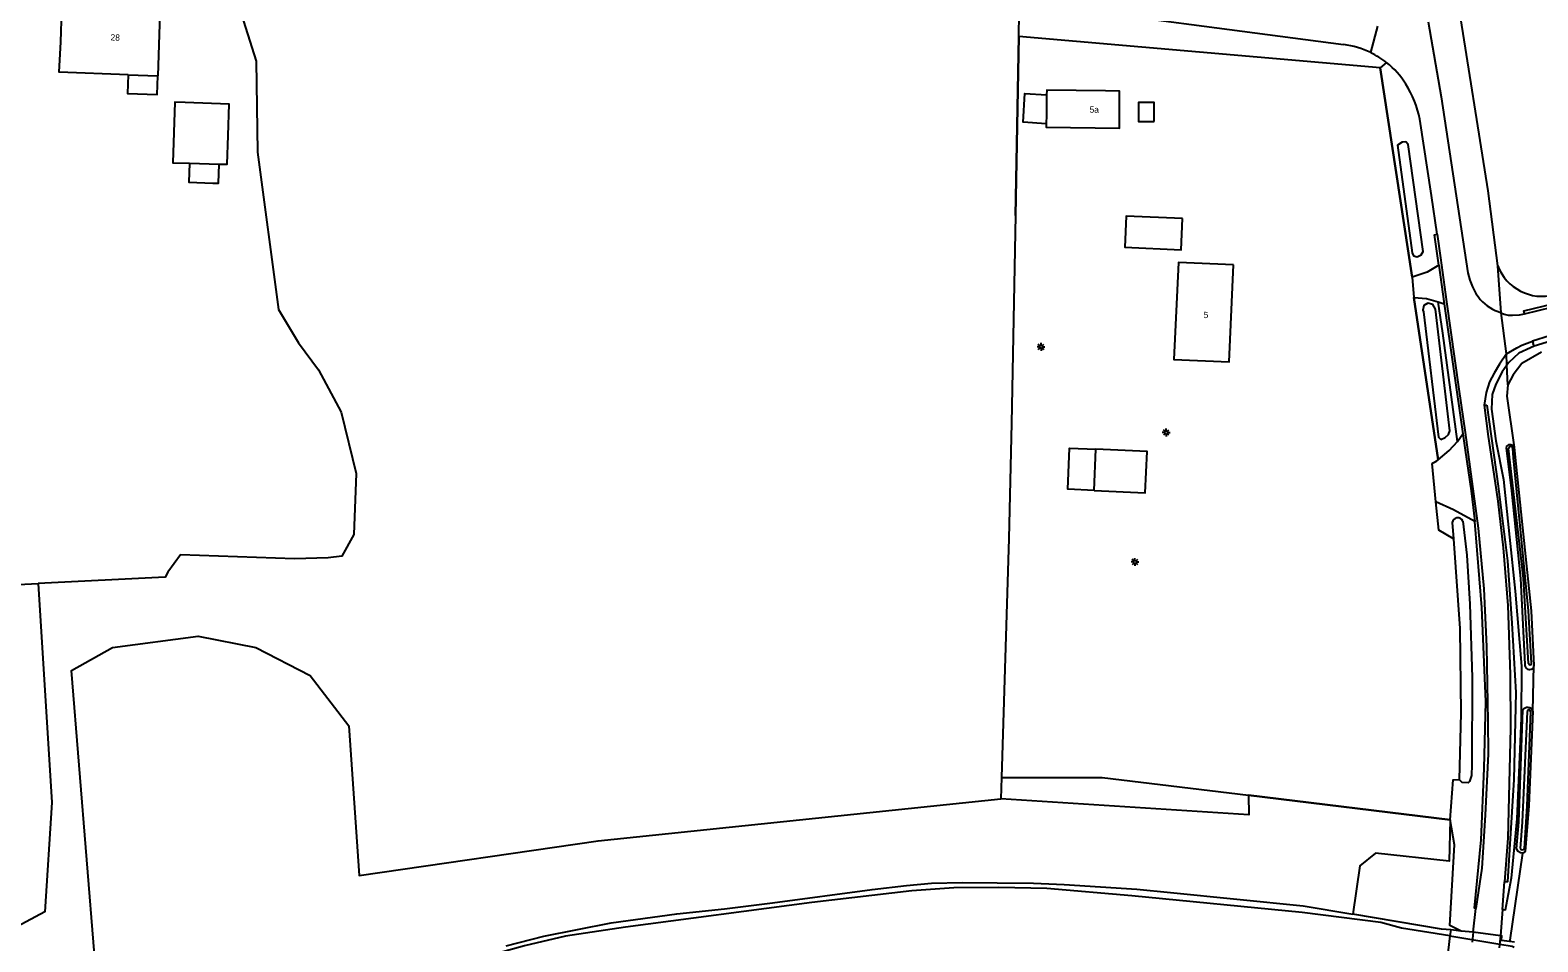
# Model space of a CAD drawing. Extents: x 140000 to 143000, y 403500 to 406000.
# Drawn here: x 141260.5 to 141500.9, y 405495.3 to 405640.6 of the extents above; entities that cross this region are included whole.
import ezdxf

# ---------------------------------------------------------------- set-up
doc = ezdxf.new("R2010")
doc.units = 0
for name, color, linetype in [('gg-afsc-erfafscheiding', 7, 'Continuous'), ('gg-afsc-hekwerk', 7, 'Continuous'), ('gg-afsc-muur', 7, 'Continuous'), ('gg-anno-huisnummerreeks BGT', 7, 'Continuous'), ('gg-bbg-bijgebouw', 7, 'Continuous'), ('gg-bbg-hoofdgebouw', 7, 'Continuous'), ('gg-bbg-luifel en loopbrug', 7, 'Continuous'), ('gg-bbg-overig bouwwerk', 7, 'Continuous'), ('gg-knt-bronhoudergrens', 7, 'Continuous'), ('gg-knt-verharding', 7, 'Continuous'), ('gg-kntw-bovenkant insteek waterloop', 7, 'Continuous'), ('gg-kntw-waterlijn', 7, 'Continuous'), ('gg-kwrk-kunstwerk niveau 01', 7, 'Continuous'), ('gt-grn-groengrens', 7, 'Continuous'), ('gt-grn-groengrens NZ', 7, 'Continuous'), ('gt-grn-vlakafsluiter', 7, 'Continuous'), ('gt-symb-lichtmast', 7, 'Continuous'), ('gx-grn-maaiveld', 7, 'Continuous')]:
    doc.layers.add(name, color=color, linetype=linetype)

# ---------------------------------------------------------------- blocks, each defined once
blk = doc.blocks.new('gt0-LMAST')
at = {"layer": 'gt-symb-lichtmast'}
for p, q in [((-0.18, 0.17), (-0.45, 0.44)), ((-0.01, 0.25), (-0.01, 0.62)), ((0.17, 0.17), (0.44, 0.44)), ((-0.26, 0), (-0.63, 0)), ((-0.18, -0.18), (-0.45, -0.45)), ((-0.01, -0.25), (-0.01, -0.63)), ((0.44, -0.45), (0.17, -0.18)), ((0.24, 0), (0.62, 0))]:
    blk.add_line(p, q, dxfattribs=at)
blk.add_circle((-0.01, 0), 0.25, dxfattribs=at)

msp = doc.modelspace()

# ---------------------------------------------------------------- linework, layer by layer
at = {"layer": 'gg-afsc-erfafscheiding'}
for p, q in [((141475.76, 405634.64), (141418.1, 405639.61)), ((141475.76, 405634.64), (141480.81, 405601.27)), ((141486.92, 405514.73), (141454.76, 405518.66))]:
    msp.add_line(p, q, dxfattribs=at)
msp.add_lwpolyline([(141206.84, 405658.44), (141240.03, 405650.86), (141290.15, 405642.93), (141293.84, 405644.24), (141296.51, 405635.67), (141296.76, 405621.17), (141300.09, 405596.1), (141303.28, 405590.78), (141306.45, 405586.46), (141310.07, 405579.75), (141312.46, 405569.96), (141312.12, 405560.24), (141310.21, 405556.79), (141308.01, 405556.51), (141302.64, 405556.33), (141284.46, 405557.01), (141282.43, 405554.24), (141282.02, 405553.41), (141261.77, 405552.44)], dxfattribs=at)
at = {"layer": 'gg-afsc-hekwerk'}
msp.add_line((141454.76, 405518.66), (141486.92, 405514.73), dxfattribs=at)
msp.add_lwpolyline([(141415.36, 405521.51), (141431.42, 405521.52), (141454.76, 405518.66)], dxfattribs=at)
at = {"layer": 'gg-afsc-muur'}
for p, q in [((141492.95, 405615.01), (141488.24, 405644.78)), ((141417.58, 405611.07), (141418.1, 405639.61)), ((141475.76, 405634.64), (141418.1, 405639.61)), ((141480.81, 405601.27), (141475.76, 405634.64)), ((141481.1, 405598.02), (141484.98, 405572.15)), ((141486.92, 405514.73), (141487.38, 405521.14))]:
    msp.add_line(p, q, dxfattribs=at)
msp.add_lwpolyline([(141417.58, 405611.07), (141416.98, 405577.99), (141416.53, 405559.61)], dxfattribs=at)
at = {"layer": 'gg-bbg-bijgebouw'}
for p, q in [((141285.91, 405619.42), (141290.65, 405619.29)), ((141430.12, 405567.26), (141430.42, 405573.83))]:
    msp.add_line(p, q, dxfattribs=at)
for points in [[(141290.65, 405619.29), (141291.92, 405619.27), (141292.08, 405623.83), (141292.25, 405628.83), (141285.2, 405629.07), (141283.57, 405629.13), (141283.24, 405619.49), (141285.91, 405619.42)], [(141444.24, 405610.59), (141435.25, 405611), (141435.02, 405606.02), (141444.01, 405605.6), (141444.24, 405610.59)], [(141430.12, 405567.26), (141425.92, 405567.45), (141426.2, 405574.01), (141430.42, 405573.83)]]:
    msp.add_lwpolyline(points, dxfattribs=at)
at = {"layer": 'gg-bbg-hoofdgebouw'}
msp.add_line((141276.1, 405633.53), (141280.84, 405633.36), dxfattribs=at)
for points in [[(141276.1, 405633.53), (141265.14, 405633.91), (141265.4, 405638.76), (141265.57, 405643.76), (141281.18, 405643.23), (141280.84, 405633.36)], [(141422.49, 405625.71), (141422.49, 405625.15), (141434.18, 405625.02), (141434.18, 405630.91), (141431.96, 405630.95), (141422.57, 405631.08), (141422.55, 405630.31)], [(141422.55, 405630.31), (141422.51, 405627.06), (141422.49, 405625.71)], [(141452.36, 405603.21), (141443.57, 405603.61), (141442.85, 405588.13), (141451.64, 405587.73), (141452.36, 405603.21)]]:
    msp.add_lwpolyline(points, dxfattribs=at)
at = {"layer": 'gg-bbg-luifel en loopbrug'}
for points in [[(141276.1, 405633.53), (141275.99, 405630.53), (141280.74, 405630.36), (141280.84, 405633.36)], [(141422.49, 405625.71), (141418.79, 405625.94), (141419.06, 405630.52), (141422.55, 405630.31)], [(141285.91, 405619.42), (141285.8, 405616.37), (141289.61, 405616.24), (141290.54, 405616.21), (141290.65, 405619.29)], [(141430.12, 405567.26), (141438.27, 405566.89), (141438.56, 405573.48), (141430.42, 405573.83)]]:
    msp.add_lwpolyline(points, dxfattribs=at)
at = {"layer": 'gg-bbg-overig bouwwerk'}
msp.add_lwpolyline([(141439.71, 405626.09), (141439.71, 405629.09), (141437.21, 405629.09), (141437.21, 405626.09), (141439.71, 405626.09)], dxfattribs=at)
at = {"layer": 'gg-knt-bronhoudergrens'}
msp.add_lwpolyline([(141155.66, 405621.09), (141225.83, 405622.37), (141250.05, 405622.93), (141253.14, 405552.02), (141261.77, 405552.44)], dxfattribs=at)
at = {"layer": 'gg-knt-verharding'}
for p, q in [((141418.2, 405645.15), (141469.91, 405638.33)), ((141474.24, 405637.04), (141475.34, 405641.25)), ((141485.08, 405603.16), (141485.96, 405596.99)), ((141480.81, 405601.27), (141481.1, 405598.02)), ((141484.96, 405597.3), (141485.96, 405596.99)), ((141485.96, 405596.99), (141488.92, 405576.3)), ((141492.72, 405580.87), (141494.54, 405567.94)), ((141488.05, 405575.07), (141488.92, 405576.3)), ((141484.62, 405565.45), (141484.04, 405571.55)), ((141495.25, 405500.43), (141495.58, 405504.88)), ((141490.58, 405496.82), (141491, 405500.63)), ((141495.25, 405500.43), (141494.94, 405496.28))]:
    msp.add_line(p, q, dxfattribs=at)
for points in [[(141483.38, 405641.96), (141485.45, 405630), (141489.7, 405601.92)], [(141418.1, 405639.61), (141417.58, 405611.07), (141416.98, 405577.99), (141416.53, 405559.61), (141415.36, 405521.51)], [(141484.81, 405608.09), (141483.92, 405614.26), (141482.07, 405626.42)], [(141485.08, 405603.16), (141484.39, 405607.98), (141484.81, 405608.09)], [(141484.81, 405608.09), (141485.36, 405604.33), (141486.3, 405597.33), (141488.29, 405583.38), (141489.28, 405576.48), (141491.35, 405561.25), (141492.24, 405551.57), (141492.69, 405542.39), (141492.88, 405530.48), (141492.95, 405525.26), (141492.5, 405515.48), (141491.94, 405507.04), (141491, 405500.63)], [(141485.08, 405603.16), (141483.25, 405602.05), (141480.81, 405601.27)], [(141481.1, 405598.02), (141483.1, 405597.86), (141484.96, 405597.3)], [(141488.05, 405575.07), (141485.73, 405592.3), (141484.96, 405597.3)], [(141495.87, 405589.01), (141494.74, 405587.38), (141493.91, 405585.97)], [(141493.91, 405585.97), (141493.18, 405584.57), (141492.66, 405582.89), (141492.32, 405580.87)], [(141495.95, 405587.24), (141495.17, 405586.14), (141494.16, 405584.22), (141493.58, 405582.53), (141493.47, 405580.22), (141494.19, 405575.17), (141495.39, 405569.02), (141496.34, 405559.83), (141497.25, 405551.22), (141498.27, 405539.23), (141498.19, 405530.97), (141497.52, 405514.89), (141496.62, 405505.43), (141495.65, 405500.37), (141495.25, 405500.43)], [(141492.32, 405580.87), (141492.95, 405575.83), (141494.02, 405568.8), (141494.5, 405565.53), (141495.37, 405558.12), (141496.08, 405548.92), (141496.46, 405537.92), (141496.5, 405529.36), (141496.1, 405511.84), (141495.58, 405504.88)], [(141488.92, 405576.3), (141489.3, 405573.65), (141490.22, 405567.21), (141490.84, 405562.3)], [(141484.98, 405572.15), (141486.75, 405573.62), (141488.05, 405575.07)], [(141494.54, 405567.94), (141496.05, 405556.05), (141496.71, 405546.08), (141497.34, 405535.04), (141497.02, 405521.15), (141496.04, 405504.87), (141495.58, 405504.88)], [(141490.84, 405562.3), (141487.43, 405564.17), (141484.62, 405565.45)], [(141492.58, 405533.61), (141491.95, 405548.6), (141490.84, 405562.3)], [(141491, 405500.63), (141490.76, 405500.65), (141491.82, 405511.56), (141492.33, 405522.95), (141492.58, 405533.61)], [(141415.36, 405521.51), (141431.42, 405521.52), (141454.76, 405518.66)]]:
    msp.add_lwpolyline(points, dxfattribs=at)
for centre, radius, start, end in [((141468.2, 405624.69), 13.75, 63.9326, 82.8342), ((141468.21, 405624.69), 13.74, 51.4905, 63.9616), ((141468.19, 405624.68), 13.77, 32.2773, 51.4708), ((141466.35, 405623.38), 16.01, 10.9518, 32.6828), ((141499.87, 405604.12), 10.4, 192.1795, 218.0696), ((141497.29, 405602.86), 7.62, 222.6467, 252.6338), ((141476.98, 405583.46), 13.85, 300.6558, 305.2714)]:
    msp.add_arc(centre, radius, start, end, dxfattribs=at)
at = {"layer": 'gg-kntw-bovenkant insteek waterloop'}
for p, q in [((141487.22, 405562.13), (141487.41, 405559.54)), ((141488.63, 405497.02), (141486.98, 405497.19)), ((141490.58, 405496.82), (141488.63, 405497.02))]:
    msp.add_line(p, q, dxfattribs=at)
for points in [[(141481.07, 405604.66), (141481.65, 405604.5), (141482.27, 405604.79), (141482.6, 405605.35), (141480.22, 405622.4), (141479.8, 405622.8), (141479.25, 405622.79), (141478.51, 405622.3), (141480.85, 405605.14), (141481.07, 405604.66)], [(141485.41, 405575.4), (141486.1, 405575.69), (141486.64, 405576.18), (141486.83, 405576.74), (141484.54, 405596.13), (141484.12, 405596.88), (141483.32, 405597.11), (141482.71, 405596.75), (141482.52, 405595.99), (141482.62, 405595.75), (141485.03, 405575.77), (141485.41, 405575.4)], [(141497.08, 405574.14), (141496.89, 405574.42), (141496.55, 405574.55), (141496.2, 405574.5), (141495.9, 405574.29), (141495.84, 405573.99), (141496.7, 405567.17), (141498.12, 405553.22), (141498.8, 405539.55)], [(141497.08, 405574.14), (141497.24, 405572.49), (141499.82, 405548.06), (141500.26, 405539.34)], [(141488.91, 405562.38), (141489.57, 405556.92), (141490.04, 405549.12), (141490.42, 405537.43), (141490.36, 405523.53), (141490.32, 405521.81), (141489.96, 405520.87), (141489.76, 405520.66), (141488.83, 405520.68), (141488.34, 405521.15)], [(141487.41, 405559.54), (141488.43, 405545.27), (141488.61, 405531.75), (141488.34, 405521.15)], [(141498.42, 405509.44), (141498.12, 405509.46), (141497.72, 405509.69), (141497.46, 405510.11), (141497.83, 405514.39), (141498.5, 405532.22)], [(141500.08, 405532.09), (141499.42, 405516.97), (141498.87, 405509.69), (141498.72, 405509.54), (141498.42, 405509.44)], [(141336.41, 405494.67), (141342.37, 405496.2), (141353.15, 405498.31), (141363.6, 405499.74), (141371.18, 405500.58), (141378.87, 405501.49), (141394.74, 405503.65), (141400.21, 405504.28), (141404.2, 405504.67), (141409.16, 405504.74), (141414.68, 405504.72), (141420.45, 405504.65), (141425.35, 405504.44), (141436.94, 405503.69), (141442.31, 405503.17), (141463.47, 405501.02), (141471.4, 405499.7)], [(141486.98, 405497.19), (141485.51, 405497.34), (141471.4, 405499.7)]]:
    msp.add_lwpolyline(points, dxfattribs=at)
for centre, radius, start, end in [((141488.1, 405562.01), 0.887, 24.4033, 172.1993), ((141499.53, 405539.43), 0.74, 170.7988, 352.5798), ((141499.26, 405531.8), 0.87, 19.3208, 151.2178)]:
    msp.add_arc(centre, radius, start, end, dxfattribs=at)
at = {"layer": 'gg-kntw-waterlijn'}
for points in [[(141499.39, 405539.69), (141498.61, 405553.23), (141496.98, 405567.11), (141496.21, 405573.92)], [(141499.87, 405539.7), (141499.41, 405548.05), (141497, 405572.46), (141496.86, 405574)], [(141498.1, 405510.17), (141498.43, 405514.35), (141499.21, 405532.04)], [(141499.68, 405532.04), (141499.1, 405516.99), (141498.7, 405510.17)], [(141486.86, 405496.24), (141479.13, 405497.49), (141475.86, 405498.36), (141463.3, 405499.99), (141436.14, 405502.63), (141422.61, 405503.79), (141414.93, 405503.96), (141407.76, 405503.93), (141401.05, 405503.44), (141385.13, 405501.57), (141355.44, 405497.64), (141345.87, 405496.21), (141339.32, 405494.65), (141331.45, 405492.46), (141323.16, 405489.76), (141315.85, 405487.01), (141308.13, 405484.16), (141290.9, 405476.75), (141278.38, 405470.6), (141269.69, 405466.26), (141261.93, 405462.12), (141253.14, 405457.06)], [(141486.86, 405496.24), (141494.79, 405494.95), (141496.8, 405494.62), (141497.08, 405494.46)]]:
    msp.add_lwpolyline(points, dxfattribs=at)
for centre, radius, start, end in [((141496.54, 405573.93), 0.326, 12.507, 181.1294), ((141499.63, 405539.69), 0.239, 180.002, 0.9569), ((141499.45, 405532.06), 0.238, 353.5393, 185.0102), ((141498.4, 405510.25), 0.308, 194.4366, 345.5634)]:
    msp.add_arc(centre, radius, start, end, dxfattribs=at)
at = {"layer": 'gg-kwrk-kunstwerk niveau 01'}
for p, q in [((141490.58, 405496.82), (141490.38, 405495.22)), ((141494.94, 405496.28), (141490.58, 405496.82)), ((141494.94, 405496.28), (141494.72, 405494.34))]:
    msp.add_line(p, q, dxfattribs=at)
at = {"layer": 'gt-grn-groengrens'}
for p, q in [((141418.1, 405639.61), (141418.16, 405643.34)), ((141495.01, 405595.59), (141494.47, 405603.08)), ((141496.08, 405584.08), (141495.95, 405587.24)), ((141415.36, 405521.51), (141415.26, 405518.08)), ((141498.42, 405509.44), (141496.4, 405495.58)), ((141496.4, 405495.58), (141496.37, 405495.34))]:
    msp.add_line(p, q, dxfattribs=at)
for points in [[(141494.47, 405603.08), (141492.95, 405615.01), (141488.24, 405644.78)], [(141496.08, 405584.08), (141495.95, 405582.27), (141497.08, 405574.14)], [(141261.77, 405552.44), (141263.93, 405517.53), (141262.81, 405500.07), (141249.47, 405492.98), (141225.66, 405478.7), (141223.54, 405472.98), (141226.72, 405462.4), (141256.14, 405479.97), (141270.74, 405493.3), (141267.09, 405538.53), (141273.6, 405542.2), (141287.26, 405544.03), (141296.46, 405542.2), (141305.14, 405537.75), (141311.28, 405529.71), (141312.97, 405505.89), (141351.04, 405511.41), (141415.26, 405518.08)], [(141454.76, 405518.66), (141454.79, 405515.53), (141415.26, 405518.08)], [(141486.92, 405514.73), (141486.71, 405508.15), (141475.01, 405509.45), (141472.47, 405507.42), (141471.4, 405499.7)]]:
    msp.add_lwpolyline(points, dxfattribs=at)
at = {"layer": 'gt-grn-groengrens NZ'}
msp.add_line((141476.76, 405635.45), (141475.76, 405634.64), dxfattribs=at)
msp.add_lwpolyline([(141488.63, 405497.02), (141486.83, 405497.9), (141487.56, 405510.74), (141486.92, 405514.73)], dxfattribs=at)
at = {"layer": 'gt-grn-vlakafsluiter'}
for p, q in [((141484.98, 405572.15), (141481.1, 405598.02)), ((141495.87, 405589.01), (141495.01, 405595.59)), ((141495.95, 405587.24), (141495.87, 405589.01)), ((141500.08, 405532.09), (141500.26, 405539.34))]:
    msp.add_line(p, q, dxfattribs=at)
for points in [[(141487.41, 405559.54), (141485.07, 405560.9), (141484.62, 405565.45)], [(141486.92, 405514.73), (141487.38, 405521.14), (141488.34, 405521.15)]]:
    msp.add_lwpolyline(points, dxfattribs=at)
at = {"layer": 'gx-grn-maaiveld'}
for p, q in [((141509.07, 405592.94), (141500.27, 405590.24)), ((141500.01, 405591.03), (141500.12, 405590.69)), ((141500.27, 405590.24), (141500.12, 405590.69)), ((141492.32, 405580.87), (141492.72, 405580.87)), ((141486.86, 405496.24), (141485.8, 405487.56)), ((141486.98, 405497.19), (141486.86, 405496.24)), ((141497.15, 405495.26), (141496.37, 405495.34))]:
    msp.add_line(p, q, dxfattribs=at)
for points in [[(141733.6, 405650.78), (141725.93, 405648.95), (141717.36, 405646.76), (141708.01, 405644.43), (141692.72, 405640.52), (141682.66, 405638.03), (141670.46, 405634.87), (141662.06, 405632.83), (141654.25, 405630.81), (141643.06, 405628.09), (141634.47, 405625.86), (141624.04, 405623.15), (141615.5, 405620.93), (141606.29, 405618.67), (141598.76, 405616.74), (141590.63, 405614.72), (141580, 405612), (141572.31, 405610.03), (141556.07, 405605.93), (141544.16, 405602.94), (141530.69, 405599.48), (141516.55, 405595.86), (141502.73, 405591.92), (141500.01, 405591.03)], [(141498.75, 405595.39), (141498.63, 405595.88), (141517.99, 405600.57), (141529.35, 405603.44), (141542.31, 405606.87), (141551.45, 405609.26)], [(141498.75, 405595.39), (141507.46, 405597.55)], [(141495.01, 405595.59), (141495.48, 405595.33), (141496.16, 405595.2), (141496.82, 405595.18), (141497.95, 405595.24), (141498.75, 405595.39)], [(141495.87, 405589.01), (141497.54, 405590), (141498.34, 405590.39), (141500.01, 405591.03)], [(141500.27, 405590.24), (141499.69, 405590.01), (141497.82, 405589.11), (141496.26, 405587.67), (141495.95, 405587.24)], [(141501.48, 405589.3), (141498.31, 405587.48), (141496.96, 405585.69), (141496.08, 405584.08)], [(141496.37, 405495.34), (141495.06, 405495.51), (141495.12, 405496.26), (141494.94, 405496.28)]]:
    msp.add_lwpolyline(points, dxfattribs=at)
msp.add_arc((141501.57, 405605.8), 7.6, 201.0001, 284.866, dxfattribs=at)

# ---------------------------------------------------------------- block references
at = {"layer": 'gt-symb-lichtmast'}
for p in [(141421.67, 405590.14), (141441.62, 405576.5), (141436.65, 405555.86)]:
    msp.add_blockref('gt0-LMAST', p, dxfattribs=at)

# ---------------------------------------------------------------- texts
at = {"layer": 'gg-anno-huisnummerreeks BGT'}
for s, rotation, p in [('28', 358.1, (141273.3, 405638.99)), ('5', 357.4, (141447.57, 405594.74))]:
    msp.add_text(s, height=1, rotation=rotation, dxfattribs=at).set_placement(p)
msp.add_text('5a', height=1, dxfattribs=at).set_placement((141429.4, 405627.47))

doc.saveas('drawing.dxf')
